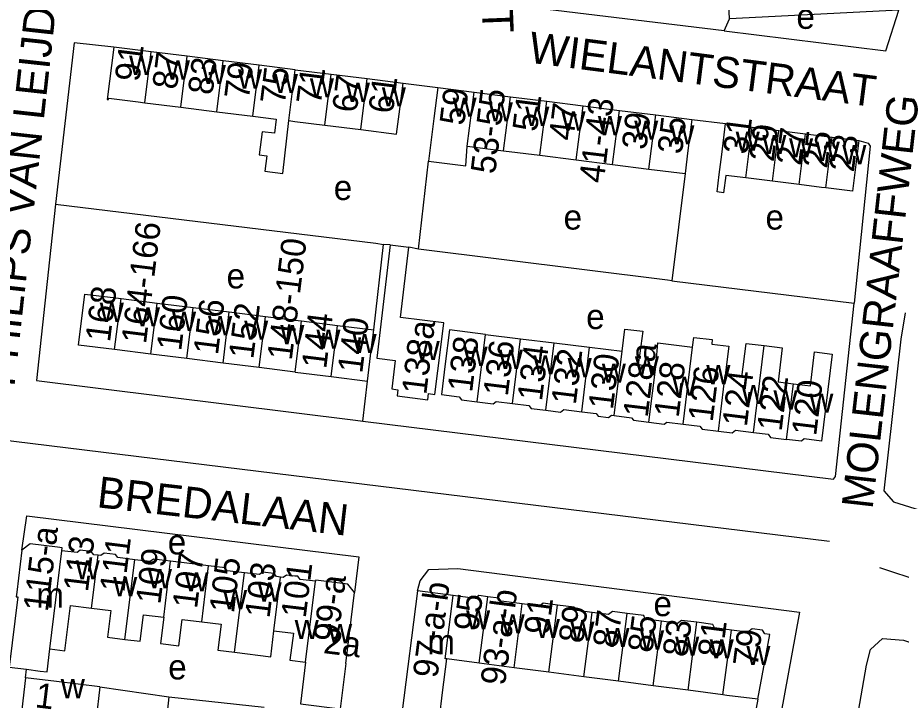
# Model space of a CAD drawing. Extents: x 157569 to 159501, y 382907 to 384670.
# Drawn here: x 158455.5 to 158597.5, y 383351.5 to 383461.2 of the extents above; entities that cross this region are included whole.
import ezdxf

# ---------------------------------------------------------------- set-up
doc = ezdxf.new("R2010")
doc.units = 0
for name, color, linetype in [('BLT_Basislijn', 7, 'Continuous'), ('BLT_Bebouwing', 7, 'Continuous'), ('BLT_Centroide', 7, 'Continuous'), ('BLT_Huisnummer', 7, 'Continuous'), ('BLT_Huisnummer_ tussenligend', 7, 'Continuous'), ('BLT_Huisnummer_reeks', 7, 'Continuous'), ('BLT_Onderverdeling_panden', 7, 'Continuous'), ('BLT_Straatnaam', 7, 'Continuous')]:
    doc.layers.add(name, color=color, linetype=linetype)

msp = doc.modelspace()

# ---------------------------------------------------------------- linework, layer by layer
at = {"layer": 'BLT_Basislijn'}
for p, q in [((158568.96, 383459.1), (158569.86, 383461.02)), ((158517.39, 383450.7), (158522.97, 383450.01)), ((158563.8, 383444.86), (158569.22, 383444.2)), ((158519.87, 383424.05), (158521.48, 383438.18)), ((158562.73, 383436.17), (158560.6, 383418.96)), ((158512.68, 383411.08), (158514.26, 383424.81)), ((158515.3, 383424.73), (158514.26, 383424.81)), ((158560.6, 383418.96), (158589.86, 383415.36)), ((158510.91, 383396.41), (158511.66, 383402.85)), ((158403.71, 383399.43), (158585.92, 383377.12)), ((158593.93, 383372.89), (158724.73, 383329.81)), ((158456.73, 383355.16), (158456.9, 383356.53)), ((158468.68, 383353.72), (158479.74, 383352.11)), ((158479.74, 383352.11), (158495.08, 383350.46)), ((158574.38, 383351.71), (158572.21, 383340.14))]:
    msp.add_line(p, q, dxfattribs=at)
for points in [[(158568.96, 383459.1), (158538.85, 383462.74), (158538.58, 383463.54), (158535.09, 383535.66)], [(158594.96, 383455.88), (158597.07, 383462.44)], [(158568.96, 383459.1), (158594.96, 383455.88)], [(158470.91, 383456.5), (158464.53, 383457.21), (158461.57, 383431.27)], [(158592.47, 383440.6), (158589.86, 383415.36)], [(158590.63, 383441.5), (158592.14, 383441.05), (158592.47, 383440.6)], [(158461.57, 383431.27), (158458.48, 383402.93)], [(158461.57, 383431.27), (158513.03, 383424.98), (158514.26, 383424.81)], [(158519.87, 383424.05), (158518.31, 383424.38)], [(158560.6, 383418.96), (158559.87, 383419.05), (158519.87, 383424.05)], [(158586.56, 383387.1), (158586.88, 383387.52), (158589.86, 383415.36)], [(158598.07, 383413.79), (158597.35, 383409.55), (158594.63, 383385.18), (158596.21, 383383.45), (158608.91, 383379.45), (158686.33, 383353.24), (158716.13, 383343.56), (158716.71, 383343.39)], [(158458.48, 383402.93), (158509.77, 383396.55), (158510.91, 383396.41)], [(158510.91, 383396.41), (158586.56, 383387.1)], [(158456.15, 383375.66), (158456.95, 383381.2), (158510.29, 383374.58), (158509.58, 383368.87)], [(158519.73, 383369.12), (158520.13, 383370.76), (158521.53, 383372.57), (158526.21, 383372.73), (158581.08, 383365.73)], [(158581.08, 383365.73), (158576.25, 383339.41)], [(158584.16, 383312.97), (158584.47, 383314.69), (158591.88, 383357.2), (158592.52, 383359.69), (158594.44, 383361.47), (158597.79, 383361.19), (158631.42, 383350.05), (158632.2, 383349.79)], [(158479.74, 383352.11), (158477.92, 383335.1), (158471.26, 383282.18)]]:
    msp.add_lwpolyline(points, dxfattribs=at)
at = {"layer": 'BLT_Bebouwing'}
for p, q in [((158569.86, 383461.02), (158569.13, 383474.82)), ((158597.07, 383462.44), (158569.86, 383461.02)), ((158476.9, 383455.75), (158470.91, 383456.5)), ((158482.69, 383455.03), (158476.9, 383455.75)), ((158488.47, 383454.31), (158482.69, 383455.03)), ((158494.25, 383453.59), (158488.47, 383454.31)), ((158500.04, 383452.87), (158494.25, 383453.59)), ((158500.04, 383452.87), (158505.82, 383452.15)), ((158505.82, 383452.15), (158511.6, 383451.43)), ((158511.6, 383451.43), (158517.39, 383450.7)), ((158522.97, 383450.01), (158528.8, 383449.27)), ((158528.8, 383449.27), (158534.64, 383448.53)), ((158534.64, 383448.53), (158540.48, 383447.8)), ((158540.48, 383447.8), (158546.32, 383447.06)), ((158475.89, 383447.56), (158481.67, 383446.84)), ((158481.67, 383446.84), (158487.45, 383446.12)), ((158546.32, 383447.06), (158552.15, 383446.33)), ((158552.15, 383446.33), (158557.99, 383445.59)), ((158487.45, 383446.12), (158493.23, 383445.4)), ((158557.99, 383445.59), (158563.8, 383444.86)), ((158504.8, 383443.96), (158510.58, 383443.24)), ((158569.22, 383444.2), (158573.5, 383443.66)), ((158573.5, 383443.66), (158577.79, 383443.12)), ((158577.79, 383443.12), (158582.07, 383442.58)), ((158582.07, 383442.58), (158586.35, 383442.04)), ((158586.35, 383442.04), (158590.63, 383441.5)), ((158527.71, 383440.58), (158533.55, 383439.85)), ((158533.55, 383439.85), (158539.38, 383439.11)), ((158539.38, 383439.11), (158545.22, 383438.38)), ((158545.22, 383438.38), (158551.06, 383437.64)), ((158551.06, 383437.64), (158556.9, 383436.91)), ((158556.9, 383436.91), (158562.73, 383436.17)), ((158576.76, 383434.95), (158572.47, 383435.49)), ((158581.04, 383434.41), (158576.76, 383434.95)), ((158515.3, 383424.73), (158518.31, 383424.38)), ((158472.07, 383416.09), (158477.87, 383415.37)), ((158477.87, 383415.37), (158483.67, 383414.66)), ((158483.67, 383414.66), (158489.47, 383413.94)), ((158489.47, 383413.94), (158495.27, 383413.23)), ((158501.08, 383412.51), (158506.88, 383411.79)), ((158530.65, 383410.34), (158536.25, 383409.65)), ((158536.25, 383409.65), (158541.66, 383408.99)), ((158476.86, 383407.17), (158471.05, 383407.89)), ((158541.66, 383408.99), (158547.37, 383408.29)), ((158547.37, 383408.29), (158552.58, 383407.65)), ((158482.66, 383406.45), (158476.86, 383407.17)), ((158488.46, 383405.73), (158482.66, 383406.45)), ((158494.26, 383405.01), (158488.46, 383405.73)), ((158500.06, 383404.29), (158494.26, 383405.01)), ((158500.06, 383404.29), (158505.86, 383403.57)), ((158505.86, 383403.57), (158511.66, 383402.85)), ((158486.14, 383373.15), (158480.04, 383373.9)), ((158525.46, 383368.38), (158519.73, 383369.12)), ((158529.62, 383357.51), (158524.43, 383358.19)), ((158508.17, 383357.48), (158507.27, 383350.18)), ((158535.22, 383356.79), (158529.62, 383357.51)), ((158540.81, 383356.06), (158535.22, 383356.79)), ((158546.41, 383355.34), (158540.81, 383356.06)), ((158552, 383354.61), (158546.41, 383355.34)), ((158456.73, 383355.16), (158456.11, 383350.05)), ((158557.6, 383353.89), (158552, 383354.61)), ((158563.19, 383353.16), (158557.6, 383353.89)), ((158568.79, 383352.43), (158563.19, 383353.16))]:
    msp.add_line(p, q, dxfattribs=at)
for points in [[(158470.91, 383456.5), (158469.86, 383448.09), (158470.08, 383448.07), (158470.1, 383448.28), (158474.85, 383447.69), (158475.89, 383447.56)], [(158510.58, 383443.24), (158516.36, 383442.52), (158516.77, 383445.74), (158517.39, 383450.7)], [(158522.97, 383450.01), (158522.34, 383445.05), (158521.48, 383438.18)], [(158493.23, 383445.4), (158497.02, 383444.93), (158496.73, 383442.66), (158494.74, 383442.9), (158494.27, 383439.17), (158495.49, 383439.02), (158495.19, 383436.55), (158498.06, 383436.2), (158499.02, 383444.68)], [(158563.8, 383444.86), (158563.17, 383439.9), (158562.73, 383436.17)], [(158499.02, 383444.68), (158500, 383444.56), (158504.8, 383443.96)], [(158572.47, 383435.49), (158569.25, 383435.89), (158568.9, 383433.09), (158567.84, 383433.22), (158568.19, 383436.03), (158568.59, 383439.24), (158569.22, 383444.2)], [(158521.48, 383438.18), (158527.46, 383437.42), (158527.71, 383440.58)], [(158590.63, 383441.5), (158589.6, 383433.33), (158585.32, 383433.87)], [(158585.32, 383433.87), (158584.64, 383433.95), (158581.04, 383434.41)], [(158515.3, 383424.73), (158513.15, 383406.5), (158516.11, 383406.14), (158515.56, 383401.59), (158516.57, 383401.45), (158516.46, 383400.45), (158521.37, 383399.84), (158521.49, 383400.82), (158522.52, 383400.69), (158523.46, 383408.3)], [(158523.46, 383408.3), (158523.94, 383412.18), (158516.98, 383413.05), (158518.31, 383424.38)], [(158471.05, 383407.89), (158465.25, 383408.6), (158466.27, 383416.8), (158471.23, 383416.19), (158472.07, 383416.09)], [(158495.27, 383413.23), (158500, 383412.64), (158501.08, 383412.51)], [(158506.88, 383411.79), (158512.68, 383411.08)], [(158511.66, 383402.85), (158512.27, 383407.82), (158512.68, 383411.08)], [(158530.65, 383410.34), (158524.84, 383411.05), (158524.18, 383405.62), (158523.57, 383400.66), (158526.39, 383400.31), (158526.78, 383399.82), (158529.32, 383399.51)], [(158552.58, 383407.65), (158553.01, 383411.2), (158555.94, 383410.84), (158555.41, 383407.3), (158555.19, 383405.49), (158557.98, 383405.15)], [(158563.91, 383408.28), (158564.1, 383409.86), (158567.08, 383409.5), (158566.99, 383408.77), (158569.75, 383408.44), (158569.17, 383403.77)], [(158557.98, 383405.15), (158558.32, 383408.97), (158563.91, 383408.28)], [(158569.17, 383403.77), (158571.83, 383403.45), (158572.5, 383408.9), (158575.42, 383408.54)], [(158575.42, 383408.54), (158578.33, 383408.19), (158577.66, 383402.72), (158580.11, 383402.42)], [(158580.11, 383402.42), (158582.84, 383402.08), (158583.5, 383407.52), (158586.34, 383407.17), (158584.63, 383393.21), (158581.85, 383393.55), (158581.39, 383393.18), (158579.02, 383393.48)], [(158529.32, 383399.51), (158531.87, 383399.19), (158532.36, 383399.57), (158534.97, 383399.25)], [(158534.97, 383399.25), (158537.59, 383398.93), (158537.96, 383398.45), (158540.33, 383398.16)], [(158540.33, 383398.16), (158542.7, 383397.87), (158543.21, 383398.27), (158546.1, 383397.91)], [(158546.1, 383397.91), (158548.41, 383397.63), (158548.76, 383397.18), (158550.41, 383396.98), (158550.87, 383397.34), (158551.32, 383397.29)], [(158551.32, 383397.29), (158554.09, 383396.95), (158554.41, 383396.54), (158556.89, 383396.23)], [(158556.89, 383396.23), (158559.37, 383395.93), (158559.79, 383396.26), (158562.42, 383395.93)], [(158562.42, 383395.93), (158565.05, 383395.61), (158565.44, 383395.11), (158568.07, 383394.79)], [(158568.07, 383394.79), (158570.27, 383394.52), (158570.82, 383394.94), (158573.71, 383394.59)], [(158573.71, 383394.59), (158576.05, 383394.3), (158576.45, 383393.79), (158579.02, 383393.48)], [(158462.56, 383375.59), (158462.61, 383376.06), (158461.87, 383376.15), (158457.48, 383376.69), (158456.15, 383375.66)], [(158456.15, 383375.66), (158455.32, 383368.93), (158455.23, 383368.2), (158455.51, 383368.16), (158454.12, 383356.87), (158456.9, 383356.53)], [(158468.38, 383374.85), (158467.7, 383374.93), (158467.29, 383375.46), (158465.51, 383375.68), (158465.01, 383375.29), (158462.56, 383375.59)], [(158474.29, 383374.14), (158471.54, 383374.48), (158471.16, 383374.97), (158469.35, 383375.19), (158468.83, 383374.79), (158468.38, 383374.85)], [(158480.04, 383373.9), (158477.29, 383374.24), (158476.76, 383373.84), (158474.29, 383374.14)], [(158491.91, 383372.03), (158489.14, 383372.38), (158488.79, 383372.82), (158486.14, 383373.15)], [(158497.71, 383371.34), (158497.04, 383371.42), (158496.67, 383371.9), (158494.82, 383372.13), (158494.32, 383371.74), (158491.91, 383372.03)], [(158503.33, 383370.68), (158500.84, 383370.98), (158500.46, 383371.47), (158500, 383371.52), (158498.64, 383371.68), (158498.14, 383371.29), (158497.71, 383371.34)], [(158509.58, 383368.87), (158508.54, 383370.23), (158503.35, 383370.87), (158503.33, 383370.68)], [(158508.17, 383357.48), (158509.58, 383368.87)], [(158519.73, 383369.12), (158517.21, 383349.45), (158520.23, 383349.08)], [(158531.01, 383368.19), (158529.56, 383368.38), (158528.96, 383367.92), (158525.46, 383368.38)], [(158536.55, 383367.05), (158533.13, 383367.49), (158532.77, 383367.96), (158531.01, 383368.19)], [(158460.64, 383359.82), (158463.06, 383359.52), (158463.96, 383366.76), (158467.32, 383366.35)], [(158542.21, 383366.85), (158539.92, 383367.15), (158539.32, 383366.69), (158536.55, 383367.05)], [(158547.75, 383365.66), (158545.3, 383365.98), (158544.89, 383366.51), (158542.21, 383366.85)], [(158467.32, 383366.35), (158470.42, 383365.97), (158469.89, 383361.68), (158472.71, 383361.33)], [(158472.71, 383361.33), (158475.14, 383361.03), (158475.68, 383365.31), (158478.93, 383364.91)], [(158553.42, 383365.5), (158551.03, 383365.81), (158550.39, 383365.32), (158547.75, 383365.66)], [(158558.94, 383364.24), (158556.29, 383364.58), (158556.05, 383365.16), (158553.42, 383365.5)], [(158478.93, 383364.91), (158478.41, 383360.69), (158481.37, 383360.32), (158481.9, 383364.55), (158485.03, 383364.17)], [(158485.03, 383364.17), (158488.16, 383363.78), (158487.64, 383359.6), (158490.33, 383359.27)], [(158564.61, 383364.08), (158562.12, 383364.4), (158561.48, 383363.91), (158558.94, 383364.24)], [(158570.14, 383362.83), (158567.41, 383363.18), (158567.18, 383363.74), (158564.61, 383364.08)], [(158490.33, 383359.27), (158496.13, 383358.55), (158496.64, 383362.72)], [(158496.64, 383362.72), (158499.76, 383362.33), (158499.22, 383357.99), (158501.74, 383357.68)], [(158574.38, 383351.71), (158576.31, 383362.13), (158575.54, 383362.23), (158575.15, 383362.82), (158573.5, 383363.03), (158572.8, 383362.49), (158570.14, 383362.83)], [(158456.9, 383356.53), (158459.08, 383356.26), (158460.19, 383356.12), (158460.64, 383359.82)], [(158520.23, 383349.08), (158522.18, 383348.85), (158523.24, 383348.72), (158523.73, 383352.83), (158524.43, 383358.19)], [(158501.74, 383357.68), (158500.92, 383350.96), (158507.27, 383350.18)], [(158468.68, 383353.72), (158461.7, 383354.56), (158456.73, 383355.16)], [(158468.68, 383353.72), (158468.06, 383348.59), (158465.28, 383348.93)], [(158574.38, 383351.71), (158569.42, 383352.35), (158568.79, 383352.43)]]:
    msp.add_lwpolyline(points, dxfattribs=at)
at = {"layer": 'BLT_Onderverdeling_panden'}
for p, q in [((158475.89, 383447.56), (158476.9, 383455.75)), ((158481.67, 383446.84), (158482.69, 383455.03)), ((158487.45, 383446.12), (158488.47, 383454.31)), ((158493.23, 383445.4), (158494.25, 383453.59)), ((158499.02, 383444.68), (158500.04, 383452.87)), ((158504.8, 383443.96), (158505.82, 383452.15)), ((158510.58, 383443.24), (158511.6, 383451.43)), ((158527.71, 383440.58), (158528.8, 383449.27)), ((158533.55, 383439.85), (158534.64, 383448.53)), ((158539.38, 383439.11), (158540.48, 383447.8)), ((158545.22, 383438.38), (158546.32, 383447.06)), ((158551.06, 383437.64), (158552.15, 383446.33)), ((158556.9, 383436.91), (158557.99, 383445.59)), ((158572.47, 383435.49), (158573.5, 383443.66)), ((158576.76, 383434.95), (158577.79, 383443.12)), ((158581.04, 383434.41), (158582.07, 383442.58)), ((158585.32, 383433.87), (158586.35, 383442.04)), ((158471.05, 383407.89), (158472.07, 383416.09)), ((158476.86, 383407.17), (158477.87, 383415.37)), ((158482.66, 383406.45), (158483.67, 383414.66)), ((158488.46, 383405.73), (158489.47, 383413.94)), ((158494.26, 383405.01), (158495.27, 383413.23)), ((158500.06, 383404.29), (158501.08, 383412.51)), ((158505.86, 383403.57), (158506.88, 383411.79)), ((158529.32, 383399.51), (158530.65, 383410.34)), ((158534.97, 383399.25), (158536.25, 383409.65)), ((158540.33, 383398.16), (158541.66, 383408.99)), ((158546.1, 383397.91), (158547.37, 383408.29)), ((158562.42, 383395.93), (158563.91, 383408.28)), ((158573.71, 383394.59), (158575.42, 383408.54)), ((158551.32, 383397.29), (158552.58, 383407.65)), ((158556.89, 383396.23), (158557.98, 383405.15)), ((158568.07, 383394.79), (158569.17, 383403.77)), ((158579.02, 383393.48), (158580.11, 383402.42)), ((158460.64, 383359.82), (158462.56, 383375.59)), ((158467.32, 383366.35), (158468.38, 383374.85)), ((158472.71, 383361.33), (158474.29, 383374.14)), ((158478.93, 383364.91), (158480.04, 383373.9)), ((158485.03, 383364.17), (158486.14, 383373.15)), ((158490.33, 383359.27), (158491.91, 383372.03)), ((158496.64, 383362.72), (158497.71, 383371.34)), ((158501.74, 383357.68), (158503.33, 383370.68)), ((158529.62, 383357.51), (158531.01, 383368.19)), ((158535.22, 383356.79), (158536.55, 383367.05)), ((158540.81, 383356.06), (158542.21, 383366.85)), ((158546.41, 383355.34), (158547.75, 383365.66)), ((158552, 383354.61), (158553.42, 383365.5)), ((158557.6, 383353.89), (158558.94, 383364.24)), ((158563.19, 383353.16), (158564.61, 383364.08)), ((158568.79, 383352.43), (158570.14, 383362.83))]:
    msp.add_line(p, q, dxfattribs=at)
msp.add_lwpolyline([(158524.43, 383358.19), (158524.15, 383358.22), (158525.46, 383368.38)], dxfattribs=at)

# ---------------------------------------------------------------- texts
at = {"layer": 'BLT_Centroide'}
for s, p in [('e', (158580.59, 383459.43)), ('w', (158473.38, 383452.03)), ('w', (158479.28, 383451.28)), ('w', (158485.06, 383450.56)), ('w', (158490.86, 383449.84)), ('w', (158496.64, 383449.12)), ('w', (158502.42, 383448.41)), ('w', (158508.2, 383447.69)), ('w', (158513.98, 383446.97)), ('w', (158525.34, 383445.3)), ('w', (158531.17, 383444.56)), ('w', (158537.02, 383443.83)), ('w', (158542.84, 383443.09)), ('w', (158548.69, 383442.34)), ('w', (158554.53, 383441.62)), ('w', (158560.34, 383440.88)), ('w', (158570.84, 383439.84)), ('w', (158575.12, 383439.31)), ('w', (158579.41, 383438.77)), ('w', (158583.69, 383438.22)), ('w', (158587.97, 383437.69)), ('e', (158506.25, 383431.93)), ('e', (158543.18, 383427.18)), ('e', (158575.62, 383427.18)), ('e', (158489.03, 383417.73)), ('w', (158468.66, 383412.34)), ('w', (158474.47, 383411.62)), ('w', (158480.27, 383410.91)), ('e', (158546.81, 383411.2)), ('w', (158486.06, 383410.2)), ('w', (158491.86, 383409.48)), ('w', (158497.67, 383408.77)), ('w', (158503.47, 383408.05)), ('w', (158509.28, 383407.33)), ('w', (158519.42, 383406.22)), ('w', (158527.11, 383405.28)), ('w', (158532.78, 383404.8)), ('w', (158538.31, 383403.91)), ('w', (158543.84, 383403.45)), ('w', (158554.64, 383403.75)), ('w', (158549.33, 383402.58)), ('w', (158566.12, 383402.33)), ('w', (158560.66, 383400.48)), ('w', (158571.75, 383399.16)), ('w', (158576.91, 383398.27)), ('w', (158582.67, 383397.77)), ('e', (158479.58, 383374.99)), ('w', (158464.78, 383370.98)), ('w', (158476.38, 383369.55)), ('w', (158470.81, 383368.28)), ('w', (158482.27, 383369.06)), ('m', (158458.45, 383366.45)), ('w', (158494.02, 383367.41)), ('w', (158488.47, 383366.19)), ('e', (158557.62, 383365.07)), ('w', (158527.52, 383362.95)), ('w', (158533.08, 383362.31)), ('w', (158499.98, 383361.39)), ('w', (158538.72, 383361.55)), ('w', (158544.28, 383361.11)), ('w', (158505.34, 383360.72)), ('w', (158549.91, 383360.12)), ('w', (158555.47, 383359.7)), ('m', (158521.28, 383358.94)), ('w', (158561.11, 383358.7)), ('w', (158566.66, 383358.27)), ('w', (158572.55, 383357.23)), ('e', (158479.65, 383354.91)), ('w', (158462.39, 383351.88))]:
    msp.add_text(s, height=4, dxfattribs=at).set_placement(p)
at = {"layer": 'BLT_Huisnummer'}
for s, rotation, p in [('91', 82.8965, (158475.01, 383450.82)), ('79', 82.8957, (158492.61, 383447.98)), ('71', 82.9008, (158504.17, 383447.13)), ('61', 82.9008, (158515.76, 383445.69)), ('59', 82.823, (158527.19, 383443.79)), ('51', 82.8222, (158538.9, 383442.79)), ('35', 83.2215, (158562.2, 383439.18)), ('31', 82.812, (158572.74, 383439.15)), ('27', 82.812, (158581.27, 383437.37)), ('23', 82.8189, (158589.81, 383436.31)), ('168', 82.9326, (158470.29, 383408.99)), ('156', 82.9394, (158487.64, 383406.93)), ('140', 82.9361, (158510.82, 383403.98)), ('138a', 83.0093, (158521.11, 383400.54)), ('138', 83.0093, (158528.48, 383400.93)), ('134', 83.0092, (158539.7, 383399.52)), ('130', 83.0221, (158551.1, 383398.14)), ('128', 82.9991, (158561.67, 383396.87)), ('124', 83.0038, (158572.62, 383395.4)), ('120', 83.0063, (158583.76, 383393.93)), ('111', 82.9632, (158472.59, 383368.78)), ('107', 82.9632, (158484.28, 383366.17)), ('103', 82.9632, (158495.92, 383364.64)), ('91', 82.6072, (158540.75, 383361.95)), ('87', 82.6072, (158551.81, 383359.84)), ('83', 82.6072, (158563.03, 383358.38)), ('79', 82.6072, (158574.33, 383356.81)), ('1', 353.0543, (158458.14, 383350.45))]:
    msp.add_text(s, height=4, rotation=rotation, dxfattribs=at).set_placement(p)
at = {"layer": 'BLT_Huisnummer_ tussenligend'}
for s, rotation, p in [('87', 82.8957, (158481.03, 383449.57)), ('83', 82.8957, (158486.76, 383448.7)), ('75', 82.9008, (158498.38, 383447.18)), ('67', 82.8378, (158509.93, 383445.85)), ('47', 82.8206, (158544.73, 383441.34)), ('39', 83.2215, (158556.47, 383439.89)), ('29', 82.812, (158576.94, 383437.96)), ('25', 82.8189, (158585.52, 383436.91)), ('160', 82.9394, (158481.73, 383407.58)), ('152', 82.9411, (158493.32, 383406.27)), ('144', 82.9361, (158505.03, 383404.7)), ('136', 83.0092, (158534.21, 383400.29)), ('132', 83.0221, (158545.14, 383398.93)), ('128a', 83.003, (158556.69, 383396.88)), ('126', 83.0038, (158567.13, 383396.17)), ('122', 83.0063, (158578.21, 383394.66)), ('113', 82.9632, (158466.75, 383368.85)), ('109', 82.9632, (158478.39, 383366.87)), ('105', 82.9632, (158490.2, 383365.44)), ('101', 82.9632, (158501.74, 383364.65)), ('95', 82.6072, (158529.47, 383362.53)), ('89', 82.6072, (158546.32, 383360.59)), ('85', 82.6072, (158557.42, 383359.07)), ('81', 82.6072, (158568.66, 383358.29))]:
    msp.add_text(s, height=4, rotation=rotation, dxfattribs=at).set_placement(p)
at = {"layer": 'BLT_Huisnummer_reeks'}
for s, rotation, p in [('53-55', 83.0092, (158532.19, 383435.99)), ('41-43', 83.0221, (158549.62, 383434.53)), ('164-166', 82.9394, (158476.08, 383408.71)), ('148-150', 82.9411, (158499.5, 383406.06)), ('115-a', 82.9537, (158460.3, 383365.67)), ('99-a', 82.9632, (158506.93, 383360.82)), ('97-a-b', 82.6072, (158522.9, 383355.01)), ('93-a-b', 82.6072, (158533.77, 383353.81)), ('2a', 352.9632, (158504.47, 383359.15))]:
    msp.add_text(s, height=4, rotation=rotation, dxfattribs=at).set_placement(p)
at = {"layer": 'BLT_Straatnaam'}
for s, height, rotation, p in [('ULRICUS HUBERSTRAAT', 5, 272.2372, (158527.03, 383539.63)), ('PHILIPS VAN LEIJDENSTRAAT', 5, 83.7105, (158454.93, 383401.84)), ('WIELANTSTRAAT', 4.9999, 352.6681, (158537.4, 383454.03)), ('MOLENGRAAFFWEG', 5, 83.5688, (158592.82, 383382.17)), ('BREDALAAN', 5, 353.4953, (158468.07, 383382.58))]:
    msp.add_text(s, height=height, rotation=rotation, dxfattribs=at).set_placement(p)

doc.saveas('drawing.dxf')
